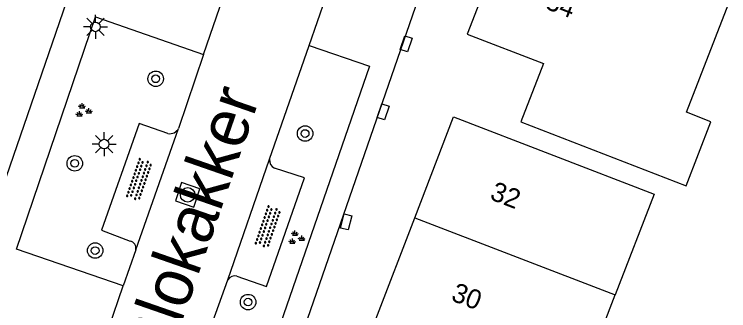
# Model space of a CAD drawing. Extents: x 136000 to 141014, y 402000 to 403500.
# Drawn here: x 139020.12 to 139057.02, y 402757.28 to 402772.59 of the extents above; entities that cross this region are included whole.
import ezdxf

# ---------------------------------------------------------------- set-up
doc = ezdxf.new("R2010")
doc.units = 0
for name, color, linetype in [('gg-anno-huisnummerreeks BGT', 7, 'Continuous'), ('gg-anno-openbare ruimte label', 7, 'Continuous'), ('gg-bbg-hoofdgebouw', 7, 'Continuous'), ('gg-bbg-tussenscheiding', 7, 'Continuous'), ('gg-knt-verharding', 7, 'Continuous'), ('gg-knt-verharding nz', 7, 'Continuous'), ('gt-symb-boom', 7, 'Continuous'), ('gt-symb-groenvak', 7, 'Continuous'), ('gt-symb-kolk center center', 7, 'Continuous'), ('gt-symb-lichtmast', 7, 'Continuous'), ('gt-symb-overige verharding', 7, 'Continuous'), ('gt-symb-rioolschacht', 7, 'Continuous')]:
    doc.layers.add(name, color=color, linetype=linetype)

# ---------------------------------------------------------------- blocks, each defined once
blk = doc.blocks.new('gt0-KOLKCC')
at = {"layer": 'gt-symb-kolk center center'}
blk.add_lwpolyline([(-0.375, 0.2), (0.375, 0.2), (0.375, -0.2), (-0.375, -0.2)], close=True, dxfattribs=at)
blk = doc.blocks.new('gt0-LMAST')
at = {"layer": 'gt-symb-lichtmast'}
for p, q in [((-0.182, 0.173), (-0.447, 0.438)), ((-0.005, 0.246), (-0.005, 0.621)), ((0.172, 0.173), (0.437, 0.438)), ((-0.255, -0.004), (-0.63, -0.004)), ((-0.182, -0.181), (-0.447, -0.446)), ((-0.005, -0.254), (-0.005, -0.629)), ((0.437, -0.446), (0.172, -0.181)), ((0.245, -0.004), (0.62, -0.004))]:
    blk.add_line(p, q, dxfattribs=at)
blk.add_circle((-0.005, -0.004), 0.25, dxfattribs=at)
blk = doc.blocks.new('gt0-GRVAK')
at = {"layer": 'gt-symb-groenvak'}
for p, q in [((-0.047, 0.214), (-0.047, 0.393)), ((-0.11, 0.189), (-0.228, 0.24)), ((-0.182, 0.153), (0.088, 0.153)), ((-0.091, 0.211), (-0.156, 0.322)), ((-0.004, 0.211), (0.061, 0.322)), ((0.015, 0.189), (0.133, 0.24)), ((0.262, -0.052), (0.197, 0.059)), ((0.305, -0.049), (0.305, 0.13)), ((0.349, -0.052), (0.414, 0.059)), ((-0.245, -0.228), (-0.363, -0.177)), ((-0.318, -0.264), (-0.047, -0.264)), ((-0.226, -0.206), (-0.291, -0.095)), ((-0.183, -0.203), (-0.183, -0.024)), ((-0.139, -0.206), (-0.074, -0.095)), ((-0.12, -0.228), (-0.002, -0.177)), ((0.243, -0.074), (0.125, -0.023)), ((0.17, -0.11), (0.441, -0.11)), ((0.368, -0.074), (0.486, -0.023))]:
    blk.add_line(p, q, dxfattribs=at)
blk = doc.blocks.new('gt0-BOOM')
at = {"layer": 'gt-symb-boom'}
for radius in [0.4, 0.2]:
    blk.add_circle((0, 0), radius, dxfattribs=at)
blk = doc.blocks.new('gt0-OVH')
at = {"layer": 'gt-symb-overige verharding'}
for points in [[(-0.972, 0.298), (-0.967, 0.308), (-0.965, 0.319), (-0.966, 0.33), (-0.971, 0.34), (-0.978, 0.348), (-0.988, 0.353), (-0.999, 0.355), (-1.01, 0.354), (-1.02, 0.349), (-1.028, 0.342), (-1.033, 0.332), (-1.035, 0.321), (-1.034, 0.31), (-1.029, 0.3), (-1.022, 0.292), (-1.012, 0.287), (-1.001, 0.285), (-0.99, 0.286), (-0.98, 0.291)], [(-0.872, 0.106), (-0.867, 0.116), (-0.865, 0.126), (-0.866, 0.137), (-0.871, 0.147), (-0.878, 0.156), (-0.888, 0.161), (-0.899, 0.163), (-0.91, 0.162), (-0.92, 0.157), (-0.928, 0.15), (-0.933, 0.14), (-0.935, 0.129), (-0.934, 0.118), (-0.929, 0.108), (-0.922, 0.1), (-0.912, 0.095), (-0.901, 0.092), (-0.89, 0.094), (-0.88, 0.098)], [(-0.772, 0.298), (-0.767, 0.308), (-0.765, 0.319), (-0.766, 0.33), (-0.771, 0.34), (-0.778, 0.348), (-0.788, 0.353), (-0.799, 0.355), (-0.81, 0.354), (-0.82, 0.349), (-0.828, 0.342), (-0.833, 0.332), (-0.835, 0.321), (-0.834, 0.31), (-0.829, 0.3), (-0.822, 0.292), (-0.812, 0.287), (-0.801, 0.285), (-0.79, 0.286), (-0.78, 0.291)], [(-0.672, 0.106), (-0.667, 0.116), (-0.665, 0.126), (-0.666, 0.137), (-0.671, 0.147), (-0.678, 0.156), (-0.688, 0.161), (-0.699, 0.163), (-0.71, 0.162), (-0.72, 0.157), (-0.728, 0.15), (-0.733, 0.14), (-0.735, 0.129), (-0.734, 0.118), (-0.729, 0.108), (-0.722, 0.1), (-0.712, 0.095), (-0.701, 0.092), (-0.69, 0.094), (-0.68, 0.098)], [(-0.572, 0.298), (-0.567, 0.308), (-0.565, 0.319), (-0.566, 0.33), (-0.571, 0.34), (-0.578, 0.348), (-0.588, 0.353), (-0.599, 0.355), (-0.61, 0.354), (-0.62, 0.349), (-0.628, 0.342), (-0.633, 0.332), (-0.635, 0.321), (-0.634, 0.31), (-0.629, 0.3), (-0.622, 0.292), (-0.612, 0.287), (-0.601, 0.285), (-0.59, 0.286), (-0.58, 0.291)], [(-0.472, 0.106), (-0.467, 0.116), (-0.465, 0.126), (-0.466, 0.137), (-0.471, 0.147), (-0.478, 0.156), (-0.488, 0.161), (-0.499, 0.163), (-0.51, 0.162), (-0.52, 0.157), (-0.528, 0.15), (-0.533, 0.14), (-0.535, 0.129), (-0.534, 0.118), (-0.529, 0.108), (-0.522, 0.1), (-0.512, 0.095), (-0.501, 0.092), (-0.49, 0.094), (-0.48, 0.098)], [(-0.372, 0.298), (-0.367, 0.308), (-0.365, 0.319), (-0.366, 0.33), (-0.371, 0.34), (-0.378, 0.348), (-0.388, 0.353), (-0.399, 0.355), (-0.41, 0.354), (-0.42, 0.349), (-0.428, 0.342), (-0.433, 0.332), (-0.435, 0.321), (-0.434, 0.31), (-0.429, 0.3), (-0.422, 0.292), (-0.412, 0.287), (-0.401, 0.285), (-0.39, 0.286), (-0.38, 0.291)], [(-0.272, 0.106), (-0.267, 0.116), (-0.265, 0.126), (-0.266, 0.137), (-0.271, 0.147), (-0.278, 0.156), (-0.288, 0.161), (-0.299, 0.163), (-0.31, 0.162), (-0.32, 0.157), (-0.328, 0.15), (-0.333, 0.14), (-0.335, 0.129), (-0.334, 0.118), (-0.329, 0.108), (-0.322, 0.1), (-0.312, 0.095), (-0.301, 0.092), (-0.29, 0.094), (-0.28, 0.098)], [(-0.172, 0.298), (-0.167, 0.308), (-0.165, 0.319), (-0.166, 0.33), (-0.171, 0.34), (-0.178, 0.348), (-0.188, 0.353), (-0.199, 0.355), (-0.21, 0.354), (-0.22, 0.349), (-0.228, 0.342), (-0.233, 0.332), (-0.235, 0.321), (-0.234, 0.31), (-0.229, 0.3), (-0.222, 0.292), (-0.212, 0.287), (-0.201, 0.285), (-0.19, 0.286), (-0.18, 0.291)], [(-0.072, 0.106), (-0.067, 0.116), (-0.065, 0.126), (-0.066, 0.137), (-0.071, 0.147), (-0.078, 0.156), (-0.088, 0.161), (-0.099, 0.163), (-0.11, 0.162), (-0.12, 0.157), (-0.128, 0.15), (-0.133, 0.14), (-0.135, 0.129), (-0.134, 0.118), (-0.129, 0.108), (-0.122, 0.1), (-0.112, 0.095), (-0.101, 0.092), (-0.09, 0.094), (-0.08, 0.098)], [(0.028, 0.298), (0.033, 0.308), (0.035, 0.319), (0.034, 0.33), (0.029, 0.34), (0.022, 0.348), (0.012, 0.353), (0.001, 0.355), (-0.01, 0.354), (-0.02, 0.349), (-0.028, 0.342), (-0.033, 0.332), (-0.035, 0.321), (-0.034, 0.31), (-0.029, 0.3), (-0.022, 0.292), (-0.012, 0.287), (-0.001, 0.285), (0.01, 0.286), (0.02, 0.291)], [(0.128, 0.106), (0.133, 0.116), (0.135, 0.126), (0.134, 0.137), (0.129, 0.147), (0.122, 0.156), (0.112, 0.161), (0.101, 0.163), (0.09, 0.162), (0.08, 0.157), (0.072, 0.15), (0.067, 0.14), (0.065, 0.129), (0.066, 0.118), (0.071, 0.108), (0.078, 0.1), (0.088, 0.095), (0.099, 0.092), (0.11, 0.094), (0.12, 0.098)], [(0.228, 0.298), (0.233, 0.308), (0.235, 0.319), (0.234, 0.33), (0.229, 0.34), (0.222, 0.348), (0.212, 0.353), (0.201, 0.355), (0.19, 0.354), (0.18, 0.349), (0.172, 0.342), (0.167, 0.332), (0.165, 0.321), (0.166, 0.31), (0.171, 0.3), (0.178, 0.292), (0.188, 0.287), (0.199, 0.285), (0.21, 0.286), (0.22, 0.291)], [(0.328, 0.106), (0.333, 0.116), (0.335, 0.126), (0.334, 0.137), (0.329, 0.147), (0.322, 0.156), (0.312, 0.161), (0.301, 0.163), (0.29, 0.162), (0.28, 0.157), (0.272, 0.15), (0.267, 0.14), (0.265, 0.129), (0.266, 0.118), (0.271, 0.108), (0.278, 0.1), (0.288, 0.095), (0.299, 0.092), (0.31, 0.094), (0.32, 0.098)], [(0.428, 0.298), (0.433, 0.308), (0.435, 0.319), (0.434, 0.33), (0.429, 0.34), (0.422, 0.348), (0.412, 0.353), (0.401, 0.355), (0.39, 0.354), (0.38, 0.349), (0.372, 0.342), (0.367, 0.332), (0.365, 0.321), (0.366, 0.31), (0.371, 0.3), (0.378, 0.292), (0.388, 0.287), (0.399, 0.285), (0.41, 0.286), (0.42, 0.291)], [(0.528, 0.106), (0.533, 0.116), (0.535, 0.126), (0.534, 0.137), (0.529, 0.147), (0.522, 0.156), (0.512, 0.161), (0.501, 0.163), (0.49, 0.162), (0.48, 0.157), (0.472, 0.15), (0.467, 0.14), (0.465, 0.129), (0.466, 0.118), (0.471, 0.108), (0.478, 0.1), (0.488, 0.095), (0.499, 0.092), (0.51, 0.094), (0.52, 0.098)], [(0.628, 0.298), (0.633, 0.308), (0.635, 0.319), (0.634, 0.33), (0.629, 0.34), (0.622, 0.348), (0.612, 0.353), (0.601, 0.355), (0.59, 0.354), (0.58, 0.349), (0.572, 0.342), (0.567, 0.332), (0.565, 0.321), (0.566, 0.31), (0.571, 0.3), (0.578, 0.292), (0.588, 0.287), (0.599, 0.285), (0.61, 0.286), (0.62, 0.291)], [(0.728, 0.106), (0.733, 0.116), (0.735, 0.126), (0.734, 0.137), (0.729, 0.147), (0.722, 0.156), (0.712, 0.161), (0.701, 0.163), (0.69, 0.162), (0.68, 0.157), (0.672, 0.15), (0.667, 0.14), (0.665, 0.129), (0.666, 0.118), (0.671, 0.108), (0.678, 0.1), (0.688, 0.095), (0.699, 0.092), (0.71, 0.094), (0.72, 0.098)], [(0.828, 0.298), (0.833, 0.308), (0.835, 0.319), (0.834, 0.33), (0.829, 0.34), (0.822, 0.348), (0.812, 0.353), (0.801, 0.355), (0.79, 0.354), (0.78, 0.349), (0.772, 0.342), (0.767, 0.332), (0.765, 0.321), (0.766, 0.31), (0.771, 0.3), (0.778, 0.292), (0.788, 0.287), (0.799, 0.285), (0.81, 0.286), (0.82, 0.291)], [(0.928, 0.106), (0.933, 0.116), (0.935, 0.126), (0.934, 0.137), (0.929, 0.147), (0.922, 0.156), (0.912, 0.161), (0.901, 0.163), (0.89, 0.162), (0.88, 0.157), (0.872, 0.15), (0.867, 0.14), (0.865, 0.129), (0.866, 0.118), (0.871, 0.108), (0.878, 0.1), (0.888, 0.095), (0.899, 0.092), (0.91, 0.094), (0.92, 0.098)], [(1.028, 0.298), (1.033, 0.308), (1.035, 0.319), (1.034, 0.33), (1.029, 0.34), (1.022, 0.348), (1.012, 0.353), (1.001, 0.355), (0.99, 0.354), (0.98, 0.349), (0.972, 0.342), (0.967, 0.332), (0.965, 0.321), (0.966, 0.31), (0.971, 0.3), (0.978, 0.292), (0.988, 0.287), (0.999, 0.285), (1.01, 0.286), (1.02, 0.291)], [(-0.972, -0.142), (-0.967, -0.132), (-0.965, -0.121), (-0.966, -0.11), (-0.971, -0.1), (-0.978, -0.092), (-0.988, -0.087), (-0.999, -0.085), (-1.01, -0.086), (-1.02, -0.091), (-1.028, -0.098), (-1.033, -0.108), (-1.035, -0.119), (-1.034, -0.13), (-1.029, -0.14), (-1.022, -0.148), (-1.012, -0.153), (-1.001, -0.155), (-0.99, -0.154), (-0.98, -0.149)], [(-0.872, -0.334), (-0.867, -0.324), (-0.865, -0.314), (-0.866, -0.303), (-0.871, -0.293), (-0.878, -0.284), (-0.888, -0.279), (-0.899, -0.277), (-0.91, -0.278), (-0.92, -0.283), (-0.928, -0.29), (-0.933, -0.3), (-0.935, -0.311), (-0.934, -0.322), (-0.929, -0.332), (-0.922, -0.34), (-0.912, -0.345), (-0.901, -0.348), (-0.89, -0.346), (-0.88, -0.342)], [(-0.772, -0.142), (-0.767, -0.132), (-0.765, -0.121), (-0.766, -0.11), (-0.771, -0.1), (-0.778, -0.092), (-0.788, -0.087), (-0.799, -0.085), (-0.81, -0.086), (-0.82, -0.091), (-0.828, -0.098), (-0.833, -0.108), (-0.835, -0.119), (-0.834, -0.13), (-0.829, -0.14), (-0.822, -0.148), (-0.812, -0.153), (-0.801, -0.155), (-0.79, -0.154), (-0.78, -0.149)], [(-0.672, -0.334), (-0.667, -0.324), (-0.665, -0.314), (-0.666, -0.303), (-0.671, -0.293), (-0.678, -0.284), (-0.688, -0.279), (-0.699, -0.277), (-0.71, -0.278), (-0.72, -0.283), (-0.728, -0.29), (-0.733, -0.3), (-0.735, -0.311), (-0.734, -0.322), (-0.729, -0.332), (-0.722, -0.34), (-0.712, -0.345), (-0.701, -0.348), (-0.69, -0.346), (-0.68, -0.342)], [(-0.572, -0.142), (-0.567, -0.132), (-0.565, -0.121), (-0.566, -0.11), (-0.571, -0.1), (-0.578, -0.092), (-0.588, -0.087), (-0.599, -0.085), (-0.61, -0.086), (-0.62, -0.091), (-0.628, -0.098), (-0.633, -0.108), (-0.635, -0.119), (-0.634, -0.13), (-0.629, -0.14), (-0.622, -0.148), (-0.612, -0.153), (-0.601, -0.155), (-0.59, -0.154), (-0.58, -0.149)], [(-0.472, -0.334), (-0.467, -0.324), (-0.465, -0.314), (-0.466, -0.303), (-0.471, -0.293), (-0.478, -0.284), (-0.488, -0.279), (-0.499, -0.277), (-0.51, -0.278), (-0.52, -0.283), (-0.528, -0.29), (-0.533, -0.3), (-0.535, -0.311), (-0.534, -0.322), (-0.529, -0.332), (-0.522, -0.34), (-0.512, -0.345), (-0.501, -0.348), (-0.49, -0.346), (-0.48, -0.342)], [(-0.372, -0.142), (-0.367, -0.132), (-0.365, -0.121), (-0.366, -0.11), (-0.371, -0.1), (-0.378, -0.092), (-0.388, -0.087), (-0.399, -0.085), (-0.41, -0.086), (-0.42, -0.091), (-0.428, -0.098), (-0.433, -0.108), (-0.435, -0.119), (-0.434, -0.13), (-0.429, -0.14), (-0.422, -0.148), (-0.412, -0.153), (-0.401, -0.155), (-0.39, -0.154), (-0.38, -0.149)], [(-0.272, -0.334), (-0.267, -0.324), (-0.265, -0.314), (-0.266, -0.303), (-0.271, -0.293), (-0.278, -0.284), (-0.288, -0.279), (-0.299, -0.277), (-0.31, -0.278), (-0.32, -0.283), (-0.328, -0.29), (-0.333, -0.3), (-0.335, -0.311), (-0.334, -0.322), (-0.329, -0.332), (-0.322, -0.34), (-0.312, -0.345), (-0.301, -0.348), (-0.29, -0.346), (-0.28, -0.342)], [(-0.172, -0.142), (-0.167, -0.132), (-0.165, -0.121), (-0.166, -0.11), (-0.171, -0.1), (-0.178, -0.092), (-0.188, -0.087), (-0.199, -0.085), (-0.21, -0.086), (-0.22, -0.091), (-0.228, -0.098), (-0.233, -0.108), (-0.235, -0.119), (-0.234, -0.13), (-0.229, -0.14), (-0.222, -0.148), (-0.212, -0.153), (-0.201, -0.155), (-0.19, -0.154), (-0.18, -0.149)], [(-0.072, -0.334), (-0.067, -0.324), (-0.065, -0.314), (-0.066, -0.303), (-0.071, -0.293), (-0.078, -0.284), (-0.088, -0.279), (-0.099, -0.277), (-0.11, -0.278), (-0.12, -0.283), (-0.128, -0.29), (-0.133, -0.3), (-0.135, -0.311), (-0.134, -0.322), (-0.129, -0.332), (-0.122, -0.34), (-0.112, -0.345), (-0.101, -0.348), (-0.09, -0.346), (-0.08, -0.342)], [(0.028, -0.142), (0.033, -0.132), (0.035, -0.121), (0.034, -0.11), (0.029, -0.1), (0.022, -0.092), (0.012, -0.087), (0.001, -0.085), (-0.01, -0.086), (-0.02, -0.091), (-0.028, -0.098), (-0.033, -0.108), (-0.035, -0.119), (-0.034, -0.13), (-0.029, -0.14), (-0.022, -0.148), (-0.012, -0.153), (-0.001, -0.155), (0.01, -0.154), (0.02, -0.149)], [(0.128, -0.334), (0.133, -0.324), (0.135, -0.314), (0.134, -0.303), (0.129, -0.293), (0.122, -0.284), (0.112, -0.279), (0.101, -0.277), (0.09, -0.278), (0.08, -0.283), (0.072, -0.29), (0.067, -0.3), (0.065, -0.311), (0.066, -0.322), (0.071, -0.332), (0.078, -0.34), (0.088, -0.345), (0.099, -0.348), (0.11, -0.346), (0.12, -0.342)], [(0.228, -0.142), (0.233, -0.132), (0.235, -0.121), (0.234, -0.11), (0.229, -0.1), (0.222, -0.092), (0.212, -0.087), (0.201, -0.085), (0.19, -0.086), (0.18, -0.091), (0.172, -0.098), (0.167, -0.108), (0.165, -0.119), (0.166, -0.13), (0.171, -0.14), (0.178, -0.148), (0.188, -0.153), (0.199, -0.155), (0.21, -0.154), (0.22, -0.149)], [(0.328, -0.334), (0.333, -0.324), (0.335, -0.314), (0.334, -0.303), (0.329, -0.293), (0.322, -0.284), (0.312, -0.279), (0.301, -0.277), (0.29, -0.278), (0.28, -0.283), (0.272, -0.29), (0.267, -0.3), (0.265, -0.311), (0.266, -0.322), (0.271, -0.332), (0.278, -0.34), (0.288, -0.345), (0.299, -0.348), (0.31, -0.346), (0.32, -0.342)], [(0.428, -0.142), (0.433, -0.132), (0.435, -0.121), (0.434, -0.11), (0.429, -0.1), (0.422, -0.092), (0.412, -0.087), (0.401, -0.085), (0.39, -0.086), (0.38, -0.091), (0.372, -0.098), (0.367, -0.108), (0.365, -0.119), (0.366, -0.13), (0.371, -0.14), (0.378, -0.148), (0.388, -0.153), (0.399, -0.155), (0.41, -0.154), (0.42, -0.149)], [(0.528, -0.334), (0.533, -0.324), (0.535, -0.314), (0.534, -0.303), (0.529, -0.293), (0.522, -0.284), (0.512, -0.279), (0.501, -0.277), (0.49, -0.278), (0.48, -0.283), (0.472, -0.29), (0.467, -0.3), (0.465, -0.311), (0.466, -0.322), (0.471, -0.332), (0.478, -0.34), (0.488, -0.345), (0.499, -0.348), (0.51, -0.346), (0.52, -0.342)], [(0.628, -0.142), (0.633, -0.132), (0.635, -0.121), (0.634, -0.11), (0.629, -0.1), (0.622, -0.092), (0.612, -0.087), (0.601, -0.085), (0.59, -0.086), (0.58, -0.091), (0.572, -0.098), (0.567, -0.108), (0.565, -0.119), (0.566, -0.13), (0.571, -0.14), (0.578, -0.148), (0.588, -0.153), (0.599, -0.155), (0.61, -0.154), (0.62, -0.149)], [(0.728, -0.334), (0.733, -0.324), (0.735, -0.314), (0.734, -0.303), (0.729, -0.293), (0.722, -0.284), (0.712, -0.279), (0.701, -0.277), (0.69, -0.278), (0.68, -0.283), (0.672, -0.29), (0.667, -0.3), (0.665, -0.311), (0.666, -0.322), (0.671, -0.332), (0.678, -0.34), (0.688, -0.345), (0.699, -0.348), (0.71, -0.346), (0.72, -0.342)], [(0.828, -0.142), (0.833, -0.132), (0.835, -0.121), (0.834, -0.11), (0.829, -0.1), (0.822, -0.092), (0.812, -0.087), (0.801, -0.085), (0.79, -0.086), (0.78, -0.091), (0.772, -0.098), (0.767, -0.108), (0.765, -0.119), (0.766, -0.13), (0.771, -0.14), (0.778, -0.148), (0.788, -0.153), (0.799, -0.155), (0.81, -0.154), (0.82, -0.149)], [(0.928, -0.334), (0.933, -0.324), (0.935, -0.314), (0.934, -0.303), (0.929, -0.293), (0.922, -0.284), (0.912, -0.279), (0.901, -0.277), (0.89, -0.278), (0.88, -0.283), (0.872, -0.29), (0.867, -0.3), (0.865, -0.311), (0.866, -0.322), (0.871, -0.332), (0.878, -0.34), (0.888, -0.345), (0.899, -0.348), (0.91, -0.346), (0.92, -0.342)], [(1.028, -0.142), (1.033, -0.132), (1.035, -0.121), (1.034, -0.11), (1.029, -0.1), (1.022, -0.092), (1.012, -0.087), (1.001, -0.085), (0.99, -0.086), (0.98, -0.091), (0.972, -0.098), (0.967, -0.108), (0.965, -0.119), (0.966, -0.13), (0.971, -0.14), (0.978, -0.148), (0.988, -0.153), (0.999, -0.155), (1.01, -0.154), (1.02, -0.149)]]:
    blk.add_lwpolyline(points, close=True, dxfattribs=at)
blk = doc.blocks.new('gt0-RS')
at = {"layer": 'gt-symb-rioolschacht'}
blk.add_lwpolyline([(-0.5, -0.5), (0.5, -0.5), (0.5, 0.5), (-0.5, 0.5)], close=True, dxfattribs=at)
blk.add_circle((0, 0), 0.375, dxfattribs=at)

msp = doc.modelspace()

# ---------------------------------------------------------------- linework, layer by layer
at = {"layer": 'gg-bbg-hoofdgebouw'}
for p, q in [((139038.802, 402756.851), (139040.808, 402762.075)), ((139048.98, 402752.483), (139051.157, 402758.1))]:
    msp.add_line(p, q, dxfattribs=at)
for points in [[(139045.813, 402777.514), (139043.516, 402771.573), (139047.456, 402770.049), (139046.29, 402767.033), (139054.824, 402763.732), (139056.103, 402767.043), (139054.844, 402767.53), (139057.023, 402773.164)], [(139040.808, 402762.075), (139042.815, 402767.299), (139053.173, 402763.302), (139051.157, 402758.1)]]:
    msp.add_lwpolyline(points, dxfattribs=at)
at = {"layer": 'gg-bbg-tussenscheiding'}
msp.add_line((139040.808, 402762.075), (139051.157, 402758.1), dxfattribs=at)
at = {"layer": 'gg-knt-verharding'}
for p, q in [((139028.482, 402737.275), (139046.144, 402788.276)), ((139033.301, 402765.104), (139035.351, 402770.985)), ((139029.894, 402770.523), (139028.608, 402766.699)), ((139026.394, 402760.432), (139028.608, 402766.699)), ((139031.153, 402758.876), (139033.301, 402765.104)), ((139026.394, 402760.432), (139025.739, 402758.565)), ((139030.381, 402756.717), (139031.153, 402758.876))]:
    msp.add_line(p, q, dxfattribs=at)
for points in [[(139030.152, 402794.52), (139024.999, 402779.63), (139008.717, 402732.323)], [(139025.739, 402758.565), (139020.229, 402760.468), (139024.322, 402772.464), (139029.894, 402770.523)], [(139035.351, 402770.985), (139038.47, 402769.911), (139027.376, 402737.845), (139024.229, 402738.925)], [(139028.061, 402766.433), (139026.576, 402766.946), (139024.631, 402761.442), (139026.111, 402760.881)], [(139031.621, 402759.071), (139033.141, 402758.529), (139035.107, 402764.148), (139033.557, 402764.638)]]:
    msp.add_lwpolyline(points, dxfattribs=at)
for centre, radius, start, end in [((139028.146, 402766.954), 0.528, 260.7701, 331.0962), ((139033.803, 402765.076), 0.503, 176.8514, 240.7135), ((139026.017, 402760.508), 0.385, 348.6171, 75.8285), ((139031.533, 402758.624), 0.456, 78.8268, 146.4129)]:
    msp.add_arc(centre, radius, start, end, dxfattribs=at)
at = {"layer": 'gg-knt-verharding nz'}
for p, q in [((139029.894, 402770.523), (139031.911, 402776.328)), ((139035.351, 402770.985), (139036.424, 402774.088)), ((139023.99, 402753.466), (139025.739, 402758.565))]:
    msp.add_line(p, q, dxfattribs=at)

# ---------------------------------------------------------------- block references
at = {"layer": 'gt-symb-boom'}
for p in [(139027.428, 402769.263), (139035.144, 402766.433), (139023.245, 402764.892), (139024.299, 402760.388), (139032.198, 402757.727)]:
    msp.add_blockref('gt0-BOOM', p, dxfattribs=at)
at = {"layer": 'gt-symb-groenvak'}
for p in [(139023.672, 402767.615), (139034.667, 402761.03)]:
    msp.add_blockref('gt0-GRVAK', p, dxfattribs=at)
at = {"layer": 'gt-symb-kolk center center'}
for p, rotation in [((139040.363, 402771.07), -108.62889424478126), ((139039.174, 402767.555), -107.98324765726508), ((139037.265, 402761.868), 75.6799419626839)]:
    msp.add_blockref('gt0-KOLKCC', p, dxfattribs=dict(at, rotation=rotation))
at = {"layer": 'gt-symb-lichtmast'}
for p in [(139024.319, 402771.95), (139024.767, 402765.89)]:
    msp.add_blockref('gt0-LMAST', p, dxfattribs=at)
at = {"layer": 'gt-symb-overige verharding'}
for p, rotation in [((139026.577, 402764.053), 71.03974891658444), ((139033.227, 402761.611), 71.03974891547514)]:
    msp.add_blockref('gt0-OVH', p, dxfattribs=dict(at, rotation=rotation))
at = {"layer": 'gt-symb-rioolschacht', "rotation": 71.20011484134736}
msp.add_blockref('gt0-RS', (139029.078, 402763.267), dxfattribs=at)

# ---------------------------------------------------------------- texts
at = {"layer": 'gg-anno-huisnummerreeks BGT'}
for s, p in [('34', (139047.488, 402772.911)), ('32', (139044.635, 402763.055)), ('30', (139042.629, 402757.831))]:
    msp.add_text(s, height=1, rotation=338.8, dxfattribs=at).set_placement(p)
at = {"layer": 'gg-anno-openbare ruimte label'}
msp.add_text('Blokakker', height=2.5, rotation=70.8, dxfattribs=at).set_placement((139028.001, 402754.45))

doc.saveas('drawing.dxf')
